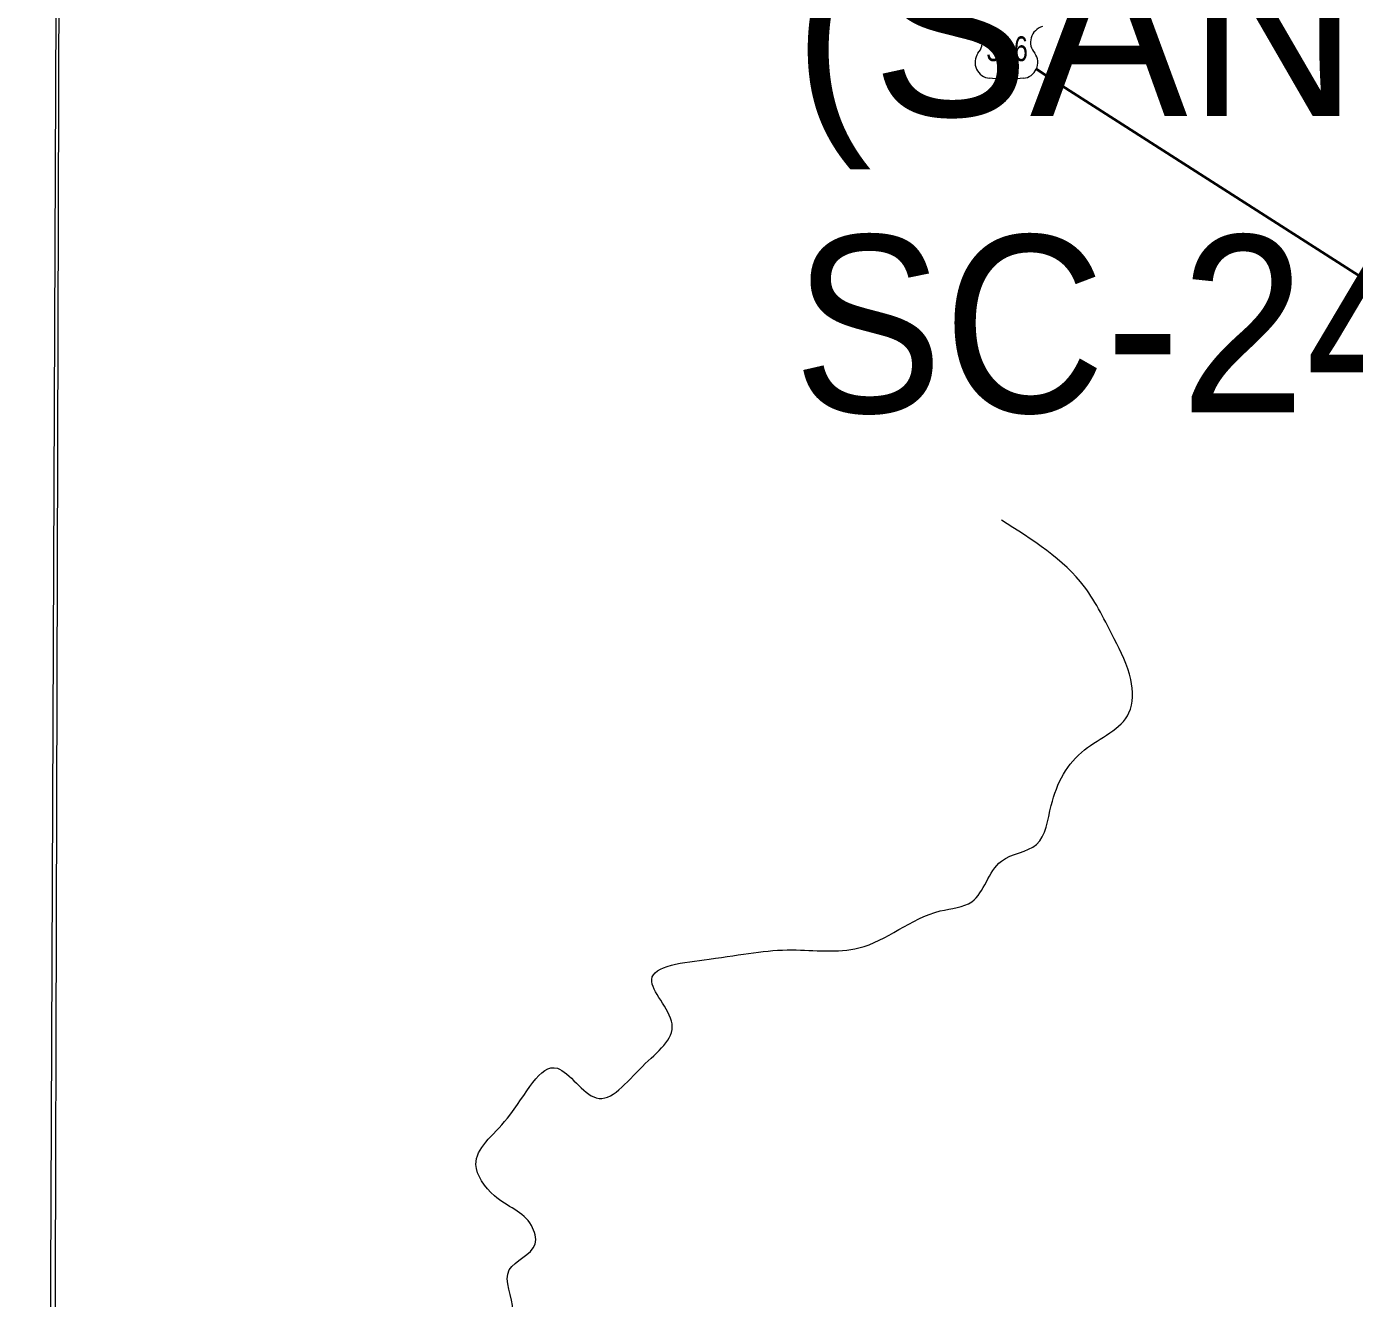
# Model space of a CAD drawing. Extents: x 553962 to 842807, y 8883888 to 9032388.
# Drawn here: x 596532 to 600282, y 8911220 to 8914812 of the extents above; entities that cross this region are included whole.
import ezdxf
from ezdxf.enums import TextEntityAlignment as Align

# ---------------------------------------------------------------- set-up
doc = ezdxf.new("R2010")
doc.units = 0
doc.header["$LTSCALE"] = 200
doc.layers.add('6', color=7, linetype='Continuous', lineweight=13)

msp = doc.modelspace()

# ---------------------------------------------------------------- linework, layer by layer
at = {"layer": '6'}
msp.add_lwpolyline([(596655.5, 8924715.8), (596593.3, 8909930.3), (596531.7, 8896026.7)], dxfattribs=at)
msp.add_lwpolyline([(607600.8, 8920952.4), (596639.8, 8920989.8), (596608.8, 8909934.4), (607569.8, 8909894.9)], close=True, dxfattribs=at)
at = {"layer": '6', "lineweight": 40}
msp.add_lwpolyline([(599384.5, 8914691.3), (599431.6, 8914660.4), (600961.1, 8913682.3), (601460.1, 8913331.7), (601690.5, 8912983.4), (601771, 8912890.8), (601830.7, 8912847.9), (601883.5, 8912819.1), (601916.8, 8912809.3)], dxfattribs=at)
at = {"layer": '6'}
for centre, radius, start, end in [((599185, 8914767.6), 46.1, 317.5721, 74.3689), ((599413.6, 8914767.6), 46.1, 105.6277, 222.4279), ((599255.7, 8914710.6), 44.9, 144.7373, 264.6578), ((599342.9, 8914710.6), 44.9, 275.3422, 35.2627), ((599251.3, 8914547.9), 118, 72.8937, 89.9006), ((599280.4, 8914642.6), 18.9, 357.6934, 72.9296), ((599318.2, 8914642.6), 18.9, 107.0704, 182.3065), ((599347.3, 8914547.9), 118, 90.0994, 107.1063)]:
    msp.add_arc(centre, radius, start, end, dxfattribs=at)
msp.add_spline([(596703.8, 8909915.9), (596714.2, 8910009.9), (596839.6, 8910140.6), (597012.1, 8910266), (597195, 8910391.4), (597330.8, 8910501.1), (597419.6, 8910610.8), (597498, 8910741.4), (597492.8, 8910882.5), (597613, 8910960.9), (597759.2, 8911034), (597905.6, 8911185.6), (597895.1, 8911300.5), (597968.2, 8911373.7), (597957.8, 8911425.9), (597853.3, 8911509.5), (597801.1, 8911598.3), (597889.9, 8911729), (598031, 8911870), (598140.7, 8911786.4), (598271.3, 8911875.3), (598354.9, 8911995.4), (598297.4, 8912120.8), (598459.4, 8912178.3), (598694.5, 8912204.4), (598882.6, 8912209.7), (599112.5, 8912314.2), (599201.4, 8912340.3), (599285, 8912455.2), (599384.2, 8912502.3), (599426, 8912612.4), (599520.1, 8912769.3), (599645.5, 8912873.8), (599650.7, 8912967.9), (599603.7, 8913082.9), (599520.1, 8913229.3), (599285, 8913417.5)], degree=3, dxfattribs=at)

# ---------------------------------------------------------------- texts
msp.add_text('(SANTANA DO IPANEMA)', height=500, dxfattribs=at).set_placement((598696.7, 8914559.1))
at = {"layer": '6', "width": 0.75}
msp.add_text('316', height=70, dxfattribs=at).set_placement((599301.3, 8914714.4), align=Align.CENTER)
at = {"layer": '6', "width": 0.95}
msp.add_text('SC-24-X-D-I', height=500, dxfattribs=at).set_placement((598696.7, 8913722.1))

doc.saveas('drawing.dxf')
